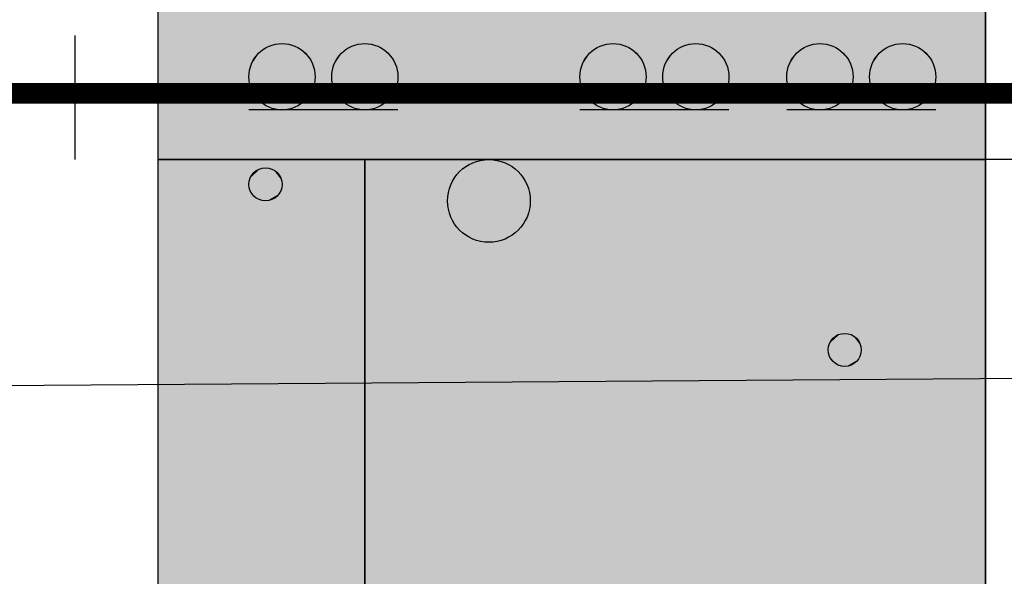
# Model space of a CAD drawing. Header units: metres. Extents: x 3458045 to 3462392, y 5482308 to 5484762.
# Tile 385 of 458: x 3461256.03 to 3461258.41, y 5483998.82 to 5484000.16. Entities that reach past the tile are written whole.
import ezdxf

# ---------------------------------------------------------------- set-up
doc = ezdxf.new("R2010")
doc.units = ezdxf.units.M
doc.linetypes.add('VERDECKT', pattern=[9.525, 6.35, -3.175])
for name, color, linetype in [('BAUER_BK 2014', 1, 'CONTINUOUS'), ('SP_HW10', 170, 'VERDECKT'), ('WBObjGr', 7, 'CONTINUOUS'), ('WBObjSy', 7, 'CONTINUOUS')]:
    doc.layers.add(name, color=color, linetype=linetype)
doc.layers.add('SP_HILF', color=6, linetype='CONTINUOUS', plot=False)

# ---------------------------------------------------------------- blocks, each defined once
blk = doc.blocks.new('A$C78052E65')
at = {"layer": 'WBObjGr', "color": 7, "linetype": 'Continuous'}
for points in [[(-5, 0), (-5, -10)], [(-3, 0), (-3, -10)], [(-5, -5.1), (-3, -5.1)], [(-1.8712, -5.3984), (-2.7949, -5.3984), (-2.8998, -5.1), (-3, -5.1)]]:
    blk.add_lwpolyline(points, dxfattribs=at)
at = {"layer": 'WBObjSy', "color": 62, "linetype": 'Continuous'}
blk.add_lwpolyline([(-3, -5.1), (-3, -4.5), (-5, -4.5), (-5, -5.1), (-3, -5.1)], dxfattribs=at)
at = {"layer": 'WBObjSy', "color": 7, "linetype": 'Continuous'}
for points in [[(-3, -5.1), (-3, -4.5), (-5, -4.5), (-5, -5.1), (-3, -5.1)], [(-5.2, -5.1), (-5.2, -4.8)], [(-4.42, -4.98), (-4.78, -4.98)], [(-3.62, -4.98), (-3.98, -4.98)], [(-3.12, -4.98), (-3.48, -4.98)], [(-3, -6.9), (-3, -5.1), (-5, -5.1), (-5, -6.9), (-3, -6.9)]]:
    blk.add_lwpolyline(points, dxfattribs=at)
at = {"layer": 'WBObjSy', "color": 2, "linetype": 'Continuous'}
blk.add_lwpolyline([(-4.5, -6.9), (-4.5, -5.1), (-5, -5.1), (-5, -6.9), (-4.5, -6.9)], dxfattribs=at)
at = {"layer": 'WBObjSy', "color": 30, "linetype": 'Continuous'}
blk.add_lwpolyline([(-3, -6.9), (-3, -5.1), (-4.5, -5.1), (-4.5, -6.9), (-3, -6.9)], dxfattribs=at)
at = {"layer": 'WBObjSy', "color": 7, "linetype": 'Continuous'}
for centre, radius in [((-4.7, -4.9), 0.08), ((-4.5, -4.9), 0.08), ((-3.9, -4.9), 0.08), ((-3.7, -4.9), 0.08), ((-3.4, -4.9), 0.08), ((-3.2, -4.9), 0.08), ((-4.2, -5.2), 0.1), ((-4.74, -5.16), 0.04), ((-3.34, -5.56), 0.04)]:
    blk.add_circle(centre, radius, dxfattribs=at)
at = {"layer": 'WBObjSy', "color": 62, "linetype": 'Continuous'}
blk.add_solid([(-3, -5.1), (-3, -4.5), (-5, -5.1), (-5, -4.5)], dxfattribs=at)
at = {"layer": 'WBObjSy', "color": 7, "linetype": 'Continuous'}
for points in [[(-4.772, -4.8674), (-4.754, -4.8406), (-4.724, -4.824)], [(-4.772, -4.8674), (-4.724, -4.824), (-4.66, -4.8308)], [(-4.754, -4.9594), (-4.772, -4.8674), (-4.66, -4.8308)], [(-4.754, -4.8406), (-4.74, -4.8308), (-4.724, -4.824)], [(-4.66, -4.8308), (-4.636, -4.947), (-4.754, -4.9594)], [(-4.724, -4.824), (-4.708, -4.8204), (-4.692, -4.8204)], [(-4.724, -4.824), (-4.692, -4.8204), (-4.66, -4.8308)], [(-4.692, -4.8204), (-4.676, -4.824), (-4.66, -4.8308)], [(-4.66, -4.8308), (-4.646, -4.8406), (-4.636, -4.853)], [(-4.66, -4.8308), (-4.636, -4.853), (-4.622, -4.8834)], [(-4.66, -4.8308), (-4.622, -4.8834), (-4.636, -4.947)], [(-4.572, -4.8674), (-4.554, -4.8406), (-4.524, -4.824)], [(-4.572, -4.8674), (-4.524, -4.824), (-4.46, -4.8308)], [(-4.554, -4.9594), (-4.572, -4.8674), (-4.46, -4.8308)], [(-4.554, -4.8406), (-4.54, -4.8308), (-4.524, -4.824)], [(-4.46, -4.8308), (-4.436, -4.947), (-4.554, -4.9594)], [(-4.524, -4.824), (-4.508, -4.8204), (-4.492, -4.8204)], [(-4.524, -4.824), (-4.492, -4.8204), (-4.46, -4.8308)], [(-4.492, -4.8204), (-4.476, -4.824), (-4.46, -4.8308)], [(-4.46, -4.8308), (-4.446, -4.8406), (-4.436, -4.853)], [(-4.46, -4.8308), (-4.436, -4.853), (-4.422, -4.8834)], [(-4.46, -4.8308), (-4.422, -4.8834), (-4.436, -4.947)], [(-3.972, -4.8674), (-3.954, -4.8406), (-3.924, -4.824)], [(-3.972, -4.8674), (-3.924, -4.824), (-3.86, -4.8308)], [(-3.954, -4.9594), (-3.972, -4.8674), (-3.86, -4.8308)], [(-3.954, -4.8406), (-3.94, -4.8308), (-3.924, -4.824)], [(-3.86, -4.8308), (-3.836, -4.947), (-3.954, -4.9594)], [(-3.924, -4.824), (-3.908, -4.8204), (-3.892, -4.8204)], [(-3.924, -4.824), (-3.892, -4.8204), (-3.86, -4.8308)], [(-3.892, -4.8204), (-3.876, -4.824), (-3.86, -4.8308)], [(-3.86, -4.8308), (-3.846, -4.8406), (-3.836, -4.853)], [(-3.86, -4.8308), (-3.836, -4.853), (-3.822, -4.8834)], [(-3.86, -4.8308), (-3.822, -4.8834), (-3.836, -4.947)], [(-3.772, -4.8674), (-3.754, -4.8406), (-3.724, -4.824)], [(-3.772, -4.8674), (-3.724, -4.824), (-3.66, -4.8308)], [(-3.754, -4.9594), (-3.772, -4.8674), (-3.66, -4.8308)], [(-3.754, -4.8406), (-3.74, -4.8308), (-3.724, -4.824)], [(-3.66, -4.8308), (-3.636, -4.947), (-3.754, -4.9594)], [(-3.724, -4.824), (-3.708, -4.8204), (-3.692, -4.8204)], [(-3.724, -4.824), (-3.692, -4.8204), (-3.66, -4.8308)], [(-3.692, -4.8204), (-3.676, -4.824), (-3.66, -4.8308)], [(-3.66, -4.8308), (-3.646, -4.8406), (-3.636, -4.853)], [(-3.66, -4.8308), (-3.636, -4.853), (-3.622, -4.8834)], [(-3.66, -4.8308), (-3.622, -4.8834), (-3.636, -4.947)], [(-3.472, -4.8674), (-3.454, -4.8406), (-3.424, -4.824)], [(-3.472, -4.8674), (-3.424, -4.824), (-3.36, -4.8308)], [(-3.454, -4.9594), (-3.472, -4.8674), (-3.36, -4.8308)], [(-3.454, -4.8406), (-3.44, -4.8308), (-3.424, -4.824)], [(-3.36, -4.8308), (-3.336, -4.947), (-3.454, -4.9594)], [(-3.424, -4.824), (-3.408, -4.8204), (-3.392, -4.8204)], [(-3.424, -4.824), (-3.392, -4.8204), (-3.36, -4.8308)], [(-3.392, -4.8204), (-3.376, -4.824), (-3.36, -4.8308)], [(-3.36, -4.8308), (-3.346, -4.8406), (-3.336, -4.853)], [(-3.36, -4.8308), (-3.336, -4.853), (-3.322, -4.8834)], [(-3.36, -4.8308), (-3.322, -4.8834), (-3.336, -4.947)], [(-3.272, -4.8674), (-3.254, -4.8406), (-3.224, -4.824)], [(-3.272, -4.8674), (-3.224, -4.824), (-3.16, -4.8308)], [(-3.254, -4.9594), (-3.272, -4.8674), (-3.16, -4.8308)], [(-3.254, -4.8406), (-3.24, -4.8308), (-3.224, -4.824)], [(-3.16, -4.8308), (-3.136, -4.947), (-3.254, -4.9594)], [(-3.224, -4.824), (-3.208, -4.8204), (-3.192, -4.8204)], [(-3.224, -4.824), (-3.192, -4.8204), (-3.16, -4.8308)], [(-3.192, -4.8204), (-3.176, -4.824), (-3.16, -4.8308)], [(-3.16, -4.8308), (-3.146, -4.8406), (-3.136, -4.853)], [(-3.16, -4.8308), (-3.136, -4.853), (-3.122, -4.8834)], [(-3.16, -4.8308), (-3.122, -4.8834), (-3.136, -4.947)], [(-4.772, -4.8674), (-4.764, -4.853), (-4.754, -4.8406)], [(-4.636, -4.853), (-4.626, -4.8674), (-4.622, -4.8834)], [(-4.572, -4.8674), (-4.564, -4.853), (-4.554, -4.8406)], [(-4.436, -4.853), (-4.426, -4.8674), (-4.422, -4.8834)], [(-3.972, -4.8674), (-3.964, -4.853), (-3.954, -4.8406)], [(-3.836, -4.853), (-3.826, -4.8674), (-3.822, -4.8834)], [(-3.772, -4.8674), (-3.764, -4.853), (-3.754, -4.8406)], [(-3.636, -4.853), (-3.626, -4.8674), (-3.622, -4.8834)], [(-3.472, -4.8674), (-3.464, -4.853), (-3.454, -4.8406)], [(-3.336, -4.853), (-3.326, -4.8674), (-3.322, -4.8834)], [(-3.272, -4.8674), (-3.264, -4.853), (-3.254, -4.8406)], [(-3.136, -4.853), (-3.126, -4.8674), (-3.122, -4.8834)], [(-4.78, -4.9), (-4.778, -4.8834), (-4.772, -4.8674)], [(-4.772, -4.9326), (-4.78, -4.9), (-4.772, -4.8674)], [(-4.754, -4.9594), (-4.772, -4.9326), (-4.772, -4.8674)], [(-4.58, -4.9), (-4.578, -4.8834), (-4.572, -4.8674)], [(-4.572, -4.9326), (-4.58, -4.9), (-4.572, -4.8674)], [(-4.554, -4.9594), (-4.572, -4.9326), (-4.572, -4.8674)], [(-3.98, -4.9), (-3.978, -4.8834), (-3.972, -4.8674)], [(-3.972, -4.9326), (-3.98, -4.9), (-3.972, -4.8674)], [(-3.954, -4.9594), (-3.972, -4.9326), (-3.972, -4.8674)], [(-3.78, -4.9), (-3.778, -4.8834), (-3.772, -4.8674)], [(-3.772, -4.9326), (-3.78, -4.9), (-3.772, -4.8674)], [(-3.754, -4.9594), (-3.772, -4.9326), (-3.772, -4.8674)], [(-3.48, -4.9), (-3.478, -4.8834), (-3.472, -4.8674)], [(-3.472, -4.9326), (-3.48, -4.9), (-3.472, -4.8674)], [(-3.454, -4.9594), (-3.472, -4.9326), (-3.472, -4.8674)], [(-3.28, -4.9), (-3.278, -4.8834), (-3.272, -4.8674)], [(-3.272, -4.9326), (-3.28, -4.9), (-3.272, -4.8674)], [(-3.254, -4.9594), (-3.272, -4.9326), (-3.272, -4.8674)], [(-4.622, -4.8834), (-4.622, -4.9166), (-4.636, -4.947)], [(-4.622, -4.8834), (-4.62, -4.9), (-4.622, -4.9166)], [(-4.422, -4.8834), (-4.422, -4.9166), (-4.436, -4.947)], [(-4.422, -4.8834), (-4.42, -4.9), (-4.422, -4.9166)], [(-3.822, -4.8834), (-3.822, -4.9166), (-3.836, -4.947)], [(-3.822, -4.8834), (-3.82, -4.9), (-3.822, -4.9166)], [(-3.622, -4.8834), (-3.622, -4.9166), (-3.636, -4.947)], [(-3.622, -4.8834), (-3.62, -4.9), (-3.622, -4.9166)], [(-3.322, -4.8834), (-3.322, -4.9166), (-3.336, -4.947)], [(-3.322, -4.8834), (-3.32, -4.9), (-3.322, -4.9166)], [(-3.122, -4.8834), (-3.122, -4.9166), (-3.136, -4.947)], [(-3.122, -4.8834), (-3.12, -4.9), (-3.122, -4.9166)], [(-4.622, -4.9166), (-4.626, -4.9326), (-4.636, -4.947)], [(-4.422, -4.9166), (-4.426, -4.9326), (-4.436, -4.947)], [(-3.822, -4.9166), (-3.826, -4.9326), (-3.836, -4.947)], [(-3.622, -4.9166), (-3.626, -4.9326), (-3.636, -4.947)], [(-3.322, -4.9166), (-3.326, -4.9326), (-3.336, -4.947)], [(-3.122, -4.9166), (-3.126, -4.9326), (-3.136, -4.947)], [(-4.754, -4.9594), (-4.764, -4.947), (-4.772, -4.9326)], [(-4.636, -4.947), (-4.692, -4.9796), (-4.754, -4.9594)], [(-4.636, -4.947), (-4.66, -4.9692), (-4.692, -4.9796)], [(-4.636, -4.947), (-4.646, -4.9594), (-4.66, -4.9692)], [(-4.554, -4.9594), (-4.564, -4.947), (-4.572, -4.9326)], [(-4.436, -4.947), (-4.492, -4.9796), (-4.554, -4.9594)], [(-4.436, -4.947), (-4.46, -4.9692), (-4.492, -4.9796)], [(-4.436, -4.947), (-4.446, -4.9594), (-4.46, -4.9692)], [(-3.954, -4.9594), (-3.964, -4.947), (-3.972, -4.9326)], [(-3.836, -4.947), (-3.892, -4.9796), (-3.954, -4.9594)], [(-3.836, -4.947), (-3.86, -4.9692), (-3.892, -4.9796)], [(-3.836, -4.947), (-3.846, -4.9594), (-3.86, -4.9692)], [(-3.754, -4.9594), (-3.764, -4.947), (-3.772, -4.9326)], [(-3.636, -4.947), (-3.692, -4.9796), (-3.754, -4.9594)], [(-3.636, -4.947), (-3.66, -4.9692), (-3.692, -4.9796)], [(-3.636, -4.947), (-3.646, -4.9594), (-3.66, -4.9692)], [(-3.454, -4.9594), (-3.464, -4.947), (-3.472, -4.9326)], [(-3.336, -4.947), (-3.392, -4.9796), (-3.454, -4.9594)], [(-3.336, -4.947), (-3.36, -4.9692), (-3.392, -4.9796)], [(-3.336, -4.947), (-3.346, -4.9594), (-3.36, -4.9692)], [(-3.254, -4.9594), (-3.264, -4.947), (-3.272, -4.9326)], [(-3.136, -4.947), (-3.192, -4.9796), (-3.254, -4.9594)], [(-3.136, -4.947), (-3.16, -4.9692), (-3.192, -4.9796)], [(-3.136, -4.947), (-3.146, -4.9594), (-3.16, -4.9692)], [(-4.724, -4.976), (-4.74, -4.9692), (-4.754, -4.9594)], [(-4.692, -4.9796), (-4.724, -4.976), (-4.754, -4.9594)], [(-4.66, -4.9692), (-4.676, -4.976), (-4.692, -4.9796)], [(-4.524, -4.976), (-4.54, -4.9692), (-4.554, -4.9594)], [(-4.492, -4.9796), (-4.524, -4.976), (-4.554, -4.9594)], [(-4.46, -4.9692), (-4.476, -4.976), (-4.492, -4.9796)], [(-3.924, -4.976), (-3.94, -4.9692), (-3.954, -4.9594)], [(-3.892, -4.9796), (-3.924, -4.976), (-3.954, -4.9594)], [(-3.86, -4.9692), (-3.876, -4.976), (-3.892, -4.9796)], [(-3.724, -4.976), (-3.74, -4.9692), (-3.754, -4.9594)], [(-3.692, -4.9796), (-3.724, -4.976), (-3.754, -4.9594)], [(-3.66, -4.9692), (-3.676, -4.976), (-3.692, -4.9796)], [(-3.424, -4.976), (-3.44, -4.9692), (-3.454, -4.9594)], [(-3.392, -4.9796), (-3.424, -4.976), (-3.454, -4.9594)], [(-3.36, -4.9692), (-3.376, -4.976), (-3.392, -4.9796)], [(-3.224, -4.976), (-3.24, -4.9692), (-3.254, -4.9594)], [(-3.192, -4.9796), (-3.224, -4.976), (-3.254, -4.9594)], [(-3.16, -4.9692), (-3.176, -4.976), (-3.192, -4.9796)], [(-4.692, -4.9796), (-4.708, -4.9796), (-4.724, -4.976)], [(-4.492, -4.9796), (-4.508, -4.9796), (-4.524, -4.976)], [(-3.892, -4.9796), (-3.908, -4.9796), (-3.924, -4.976)], [(-3.692, -4.9796), (-3.708, -4.9796), (-3.724, -4.976)], [(-3.392, -4.9796), (-3.408, -4.9796), (-3.424, -4.976)], [(-3.192, -4.9796), (-3.208, -4.9796), (-3.224, -4.976)], [(-4.776, -5.1438), (-4.766, -5.1302), (-4.752, -5.122)], [(-4.776, -5.1438), (-4.752, -5.122), (-4.72, -5.1254)], [(-4.766, -5.1898), (-4.776, -5.1438), (-4.72, -5.1254)], [(-4.776, -5.1438), (-4.772, -5.1364), (-4.766, -5.1302)], [(-4.766, -5.1302), (-4.76, -5.1254), (-4.752, -5.122)], [(-4.72, -5.1254), (-4.708, -5.1836), (-4.766, -5.1898)], [(-4.752, -5.122), (-4.744, -5.1202), (-4.736, -5.1202)], [(-4.752, -5.122), (-4.736, -5.1202), (-4.72, -5.1254)], [(-4.736, -5.1202), (-4.728, -5.122), (-4.72, -5.1254)], [(-4.72, -5.1254), (-4.712, -5.1302), (-4.708, -5.1364)], [(-4.72, -5.1254), (-4.708, -5.1364), (-4.7, -5.1516)], [(-4.72, -5.1254), (-4.7, -5.1516), (-4.708, -5.1836)], [(-4.708, -5.1364), (-4.704, -5.1438), (-4.7, -5.1516)], [(-4.78, -5.16), (-4.778, -5.1516), (-4.776, -5.1438)], [(-4.776, -5.1762), (-4.78, -5.16), (-4.776, -5.1438)], [(-4.766, -5.1898), (-4.776, -5.1762), (-4.776, -5.1438)], [(-4.7, -5.1516), (-4.7, -5.1684), (-4.708, -5.1836)], [(-4.7, -5.1516), (-4.7, -5.16), (-4.7, -5.1684)], [(-4.766, -5.1898), (-4.772, -5.1836), (-4.776, -5.1762)], [(-4.708, -5.1836), (-4.736, -5.1998), (-4.766, -5.1898)], [(-4.708, -5.1836), (-4.72, -5.1946), (-4.736, -5.1998)], [(-4.708, -5.1836), (-4.712, -5.1898), (-4.72, -5.1946)], [(-4.7, -5.1684), (-4.704, -5.1762), (-4.708, -5.1836)], [(-4.752, -5.198), (-4.76, -5.1946), (-4.766, -5.1898)], [(-4.736, -5.1998), (-4.752, -5.198), (-4.766, -5.1898)], [(-4.736, -5.1998), (-4.744, -5.1998), (-4.752, -5.198)], [(-4.72, -5.1946), (-4.728, -5.198), (-4.736, -5.1998)], [(-3.352, -5.522), (-3.344, -5.5202), (-3.336, -5.5202)], [(-3.352, -5.522), (-3.336, -5.5202), (-3.32, -5.5254)], [(-3.336, -5.5202), (-3.328, -5.522), (-3.32, -5.5254)], [(-3.38, -5.56), (-3.378, -5.5516), (-3.376, -5.5438)], [(-3.376, -5.5762), (-3.38, -5.56), (-3.376, -5.5438)], [(-3.376, -5.5438), (-3.366, -5.5302), (-3.352, -5.522)], [(-3.376, -5.5438), (-3.352, -5.522), (-3.32, -5.5254)], [(-3.366, -5.5898), (-3.376, -5.5438), (-3.32, -5.5254)], [(-3.376, -5.5438), (-3.372, -5.5364), (-3.366, -5.5302)], [(-3.366, -5.5898), (-3.376, -5.5762), (-3.376, -5.5438)], [(-3.366, -5.5302), (-3.36, -5.5254), (-3.352, -5.522)], [(-3.32, -5.5254), (-3.308, -5.5836), (-3.366, -5.5898)], [(-3.32, -5.5254), (-3.312, -5.5302), (-3.308, -5.5364)], [(-3.32, -5.5254), (-3.308, -5.5364), (-3.3, -5.5516)], [(-3.32, -5.5254), (-3.3, -5.5516), (-3.308, -5.5836)], [(-3.308, -5.5364), (-3.304, -5.5438), (-3.3, -5.5516)], [(-3.3, -5.5516), (-3.3, -5.5684), (-3.308, -5.5836)], [(-3.3, -5.5684), (-3.304, -5.5762), (-3.308, -5.5836)], [(-3.3, -5.5516), (-3.3, -5.56), (-3.3, -5.5684)], [(-3.366, -5.5898), (-3.372, -5.5836), (-3.376, -5.5762)], [(-3.308, -5.5836), (-3.336, -5.5998), (-3.366, -5.5898)], [(-3.352, -5.598), (-3.36, -5.5946), (-3.366, -5.5898)], [(-3.336, -5.5998), (-3.352, -5.598), (-3.366, -5.5898)], [(-3.308, -5.5836), (-3.32, -5.5946), (-3.336, -5.5998)], [(-3.308, -5.5836), (-3.312, -5.5898), (-3.32, -5.5946)], [(-3.336, -5.5998), (-3.344, -5.5998), (-3.352, -5.598)], [(-3.32, -5.5946), (-3.328, -5.598), (-3.336, -5.5998)]]:
    blk.add_solid(points, dxfattribs=at)
at = {"layer": 'WBObjSy', "color": 50, "linetype": 'Continuous'}
blk.add_solid([(-4.5, -6.9), (-4.5, -5.1), (-5, -6.9), (-5, -5.1)], dxfattribs=at)
at = {"layer": 'WBObjSy', "color": 30, "linetype": 'Continuous'}
blk.add_solid([(-3, -6.9), (-3, -5.1), (-4.5, -6.9), (-4.5, -5.1)], dxfattribs=at)

msp = doc.modelspace()

# ---------------------------------------------------------------- linework, layer by layer
at = {"layer": 'SP_HILF', "color": 6}
msp.add_lwpolyline([(3461311.5784, 5483999.6822), (3461243.1844, 5483999.1875), (3461243.1844, 5484000.6902), (3461311.5784, 5484004.7559)], close=True, dxfattribs=at)
at = {"layer": 'SP_HW10', "lineweight": 30, "const_width": 0.05}
msp.add_lwpolyline([(3460947.0765, 5483999.9867), (3461463.4646, 5483999.9867)], dxfattribs=at)

# ---------------------------------------------------------------- block references
at = {"layer": 'BAUER_BK 2014', "color": 0}
msp.add_blockref('A$C78052E65', (3461261.3621, 5484004.927), dxfattribs=at)

doc.saveas('drawing.dxf')
